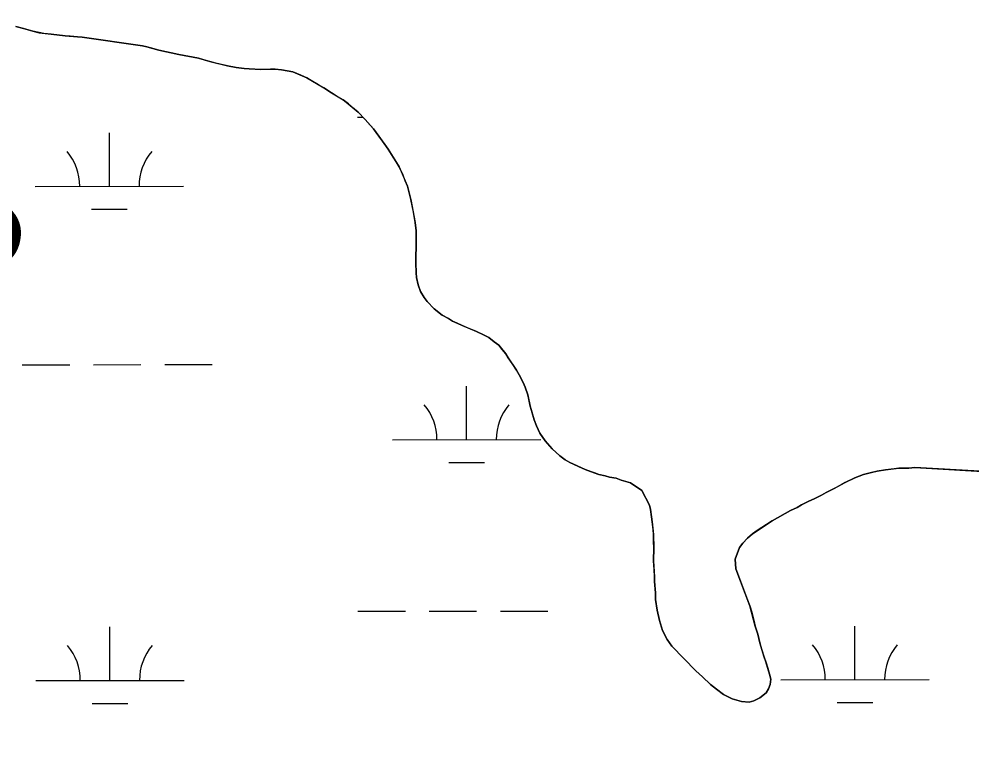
# Model space of a CAD drawing. Extents: x 3297753 to 3335611, y 652252 to 677623.
# Drawn here: x 3332021 to 3332663, y 667971 to 668470 of the extents above; entities that cross this region are included whole.
import ezdxf

# ---------------------------------------------------------------- set-up
doc = ezdxf.new("R2010")
doc.units = 0
for name, color, linetype in [('V-RIVR-RANG-IDEN', 7, 'Continuous'), ('V-ROAD-CNTR', 7, 'Continuous'), ('V-SITE-VEGE', 7, 'Continuous'), ('V-TOPO-SHOR', 7, 'Continuous'), ('V-WETL-SWMP', 7, 'Continuous')]:
    doc.layers.add(name, color=color, linetype=linetype)

msp = doc.modelspace()

# ---------------------------------------------------------------- linework, layer by layer
at = {"layer": 'V-ROAD-CNTR'}
msp.add_spline([(3332071.37, 668579.59), (3332117.19, 668562.22), (3332220.75, 668537.74), (3332407.05, 668516.47), (3332658.81, 668495.57), (3332820.47, 668490.31), (3332910.29, 668471.96), (3333023.36, 668434.29), (3333167.09, 668436.09), (3333272.23, 668480.94), (3333366.97, 668487.37), (3333407.44, 668477.94)], degree=3, dxfattribs=at)
at = {"layer": 'V-SITE-VEGE'}
for p, q in [((3332018.37, 668464.62), (3332023.7, 668463.29)), ((3332023.7, 668463.29), (3332029.96, 668461.44)), ((3332029.96, 668461.44), (3332034.19, 668460.45)), ((3332034.19, 668460.45), (3332042.26, 668459.37)), ((3332042.26, 668459.37), (3332051.61, 668458.32)), ((3332051.61, 668458.32), (3332060.03, 668457.62)), ((3332060.03, 668457.62), (3332063.14, 668457.51)), ((3332063.14, 668457.51), (3332103.86, 668451.58)), ((3332103.86, 668451.58), (3332106.8, 668450.93)), ((3332106.8, 668450.93), (3332114.71, 668448.75)), ((3332114.71, 668448.75), (3332119.86, 668447.6)), ((3332119.86, 668447.6), (3332128.31, 668445.8)), ((3332128.31, 668445.8), (3332141.53, 668443.21)), ((3332141.53, 668443.21), (3332149.27, 668441.03)), ((3332149.27, 668441.03), (3332161.04, 668438.03)), ((3332161.04, 668438.03), (3332166.92, 668436.9)), ((3332166.92, 668436.9), (3332172.23, 668436.3)), ((3332172.23, 668436.3), (3332175.71, 668436.02)), ((3332175.71, 668436.02), (3332183.58, 668435.67)), ((3332183.58, 668435.67), (3332193.07, 668435.9)), ((3332193.07, 668435.9), (3332197.47, 668435.47)), ((3332197.47, 668435.47), (3332205.18, 668434.02)), ((3332205.18, 668434.02), (3332214.42, 668430.04)), ((3332214.42, 668430.04), (3332225.92, 668423.2)), ((3332225.92, 668423.2), (3332231.12, 668419.86)), ((3332231.12, 668419.86), (3332238.92, 668415.12)), ((3332238.92, 668415.12), (3332242.46, 668412.47)), ((3332242.46, 668412.47), (3332248.99, 668406.97)), ((3332248.99, 668406.97), (3332253.86, 668401.97)), ((3332253.86, 668401.97), (3332259.32, 668395.71)), ((3332259.32, 668395.71), (3332263.1, 668390.87)), ((3332263.1, 668390.87), (3332269.35, 668382.07)), ((3332269.35, 668382.07), (3332271.45, 668378.47)), ((3332271.45, 668378.47), (3332276.78, 668370.01)), ((3332276.78, 668370.01), (3332280.85, 668360.79)), ((3332280.85, 668360.79), (3332282.22, 668357.17)), ((3332282.22, 668357.17), (3332284.64, 668348.1)), ((3332284.64, 668348.1), (3332287.58, 668332.64)), ((3332287.58, 668332.64), (3332288.09, 668326.98)), ((3332288.09, 668326.98), (3332288.26, 668320.22)), ((3332288.26, 668320.22), (3332287.9, 668305.41)), ((3332287.9, 668305.41), (3332288.07, 668298.66)), ((3332288.07, 668298.66), (3332288.33, 668295.55)), ((3332288.33, 668295.55), (3332289.54, 668290.65)), ((3332289.54, 668290.65), (3332291.12, 668286.12)), ((3332291.12, 668286.12), (3332293.59, 668282.16)), ((3332293.59, 668282.16), (3332295.49, 668279.47)), ((3332295.49, 668279.47), (3332300.37, 668274.47)), ((3332300.37, 668274.47), (3332305.77, 668270.22)), ((3332305.77, 668270.22), (3332309.85, 668267.95)), ((3332309.85, 668267.95), (3332312.64, 668266.19)), ((3332312.64, 668266.19), (3332318.73, 668263.42)), ((3332318.73, 668263.42), (3332328.71, 668259.28)), ((3332328.71, 668259.28), (3332333.52, 668257.03)), ((3332333.52, 668257.03), (3332337.04, 668255.1)), ((3332337.04, 668255.1), (3332340.76, 668252.27)), ((3332340.76, 668252.27), (3332343.74, 668250.15)), ((3332343.74, 668250.15), (3332348.64, 668244.25)), ((3332348.64, 668244.25), (3332350.17, 668241.54)), ((3332350.17, 668241.54), (3332355.67, 668233.27)), ((3332355.67, 668233.27), (3332357.58, 668230.03)), ((3332357.58, 668230.03), (3332360.27, 668224.98)), ((3332360.27, 668224.98), (3332361.63, 668221.73)), ((3332361.63, 668221.73), (3332363.4, 668216.65)), ((3332363.4, 668216.65), (3332365.06, 668209.02)), ((3332365.06, 668209.02), (3332367.66, 668199.76)), ((3332367.66, 668199.76), (3332369.23, 668195.78)), ((3332369.23, 668195.78), (3332371.54, 668190.9)), ((3332371.54, 668190.9), (3332374.96, 668185.69)), ((3332374.96, 668185.69), (3332379.66, 668180.32)), ((3332379.66, 668180.32), (3332384.9, 668175.52)), ((3332384.9, 668175.52), (3332388.44, 668172.87)), ((3332388.44, 668172.87), (3332391.59, 668171.12)), ((3332391.59, 668171.12), (3332399.91, 668167.31)), ((3332399.91, 668167.31), (3332403.23, 668165.93)), ((3332403.23, 668165.93), (3332411.16, 668163.02)), ((3332411.16, 668163.02), (3332415.39, 668162.03)), ((3332415.39, 668162.03), (3332418.34, 668161.19)), ((3332583.75, 668160.76), (3332589.54, 668162.91)), ((3332589.54, 668162.91), (3332594.99, 668164.32)), ((3332594.99, 668164.32), (3332598.62, 668165.15)), ((3332598.62, 668165.15), (3332604.26, 668166.02)), ((3332604.26, 668166.02), (3332613.37, 668167.16)), ((3332613.37, 668167.16), (3332619.95, 668167.33)), ((3332619.95, 668167.33), (3332624.15, 668167.61)), ((3332624.15, 668167.61), (3332679.78, 668164.43)), ((3332418.34, 668161.19), (3332422.92, 668160.39)), ((3332422.92, 668160.39), (3332426.33, 668159.1)), ((3332426.33, 668159.1), (3332432.59, 668157.43)), ((3332432.59, 668157.43), (3332440.17, 668152.08)), ((3332569.31, 668153.27), (3332577.25, 668157.48)), ((3332577.25, 668157.48), (3332583.75, 668160.76)), ((3332440.17, 668152.08), (3332445.31, 668142.31)), ((3332556.32, 668146.54), (3332561.19, 668149.04)), ((3332561.19, 668149.04), (3332564.43, 668150.95)), ((3332564.43, 668150.95), (3332569.31, 668153.27)), ((3332544.77, 668140.77), (3332547.83, 668142.49)), ((3332547.83, 668142.49), (3332552.7, 668144.99)), ((3332552.7, 668144.99), (3332556.32, 668146.54)), ((3332445.31, 668142.31), (3332446.11, 668139.4)), ((3332446.11, 668139.4), (3332447.23, 668131.02)), ((3332528.03, 668131.8), (3332540.43, 668138.83)), ((3332540.43, 668138.83), (3332544.77, 668140.77)), ((3332447.23, 668131.02), (3332448, 668122.45)), ((3332514.69, 668123.02), (3332528.03, 668131.8)), ((3332448, 668122.45), (3332448.22, 668113.69)), ((3332508.27, 668116.65), (3332511.29, 668120.01)), ((3332511.29, 668120.01), (3332514.69, 668123.02)), ((3332448.22, 668113.69), (3332448.07, 668104.91)), ((3332503.05, 668105.92), (3332505.97, 668113.85)), ((3332505.97, 668113.85), (3332508.27, 668116.65)), ((3332448.07, 668104.91), (3332448.71, 668093.96)), ((3332503.58, 668099.54), (3332503.05, 668105.92)), ((3332512.98, 668074.55), (3332503.58, 668099.54)), ((3332448.71, 668093.96), (3332448.79, 668090.86)), ((3332448.79, 668090.86), (3332449.34, 668083.38)), ((3332449.34, 668083.38), (3332449.46, 668078.81)), ((3332449.46, 668078.81), (3332450.55, 668071.53)), ((3332516.61, 668060.75), (3332512.98, 668074.55)), ((3332450.55, 668071.53), (3332452, 668064.62)), ((3332452, 668064.62), (3332454.18, 668057.91)), ((3332518.21, 668055.49), (3332516.61, 668060.75)), ((3332454.18, 668057.91), (3332457.25, 668051.96)), ((3332519.63, 668049.68), (3332518.21, 668055.49)), ((3332457.25, 668051.96), (3332460.47, 668047.47)), ((3332460.47, 668047.47), (3332476.61, 668030.69)), ((3332522.61, 668040.07), (3332519.63, 668049.68)), ((3332523.79, 668036.81), (3332522.61, 668040.07)), ((3332526.19, 668028.46), (3332523.79, 668036.81)), ((3332476.61, 668030.69), (3332481.09, 668026.79)), ((3332527.01, 668025.19), (3332526.19, 668028.46)), ((3332481.09, 668026.79), (3332486.52, 668021.62)), ((3332486.52, 668021.62), (3332490.44, 668018.43)), ((3332525.53, 668018.57), (3332526.55, 668021.52)), ((3332526.55, 668021.52), (3332527.01, 668025.19)), ((3332490.44, 668018.43), (3332495.28, 668014.89)), ((3332495.28, 668014.89), (3332501.02, 668011.93)), ((3332519.64, 668012.58), (3332523.94, 668015.98)), ((3332523.94, 668015.98), (3332525.53, 668018.57)), ((3332501.02, 668011.93), (3332507.28, 668010.08)), ((3332507.28, 668010.08), (3332512.59, 668009.66)), ((3332512.59, 668009.66), (3332515.68, 668010.47)), ((3332515.68, 668010.47), (3332519.64, 668012.58))]:
    msp.add_line(p, q, dxfattribs=at)
at = {"layer": 'V-TOPO-SHOR'}
for points in [[(3332269.35, 668382.07), (3332265.56, 668387.46), (3332263.1, 668390.87), (3332259.32, 668395.71), (3332257.07, 668398.21), (3332253.86, 668401.97), (3332248.99, 668406.97), (3332245.25, 668410.16), (3332242.46, 668412.47), (3332238.92, 668415.12), (3332234.28, 668417.93), (3332231.12, 668419.86), (3332225.92, 668423.2), (3332222.4, 668425.31), (3332217.39, 668428.29), (3332214.42, 668430.04), (3332210.35, 668431.77), (3332205.18, 668434.02), (3332197.47, 668435.47), (3332193.07, 668435.91), (3332189.97, 668435.83), (3332186.68, 668435.75), (3332183.58, 668435.67), (3332175.71, 668436.02), (3332172.23, 668436.3), (3332166.91, 668436.9), (3332161.04, 668438.03), (3332153.13, 668440.02), (3332149.27, 668441.03), (3332144.48, 668442.37), (3332141.53, 668443.21), (3332128.31, 668445.8), (3332123.17, 668446.95), (3332119.86, 668447.6), (3332114.71, 668448.75), (3332111.59, 668449.59), (3332106.8, 668450.93), (3332103.86, 668451.58), (3332063.14, 668457.51), (3332060.03, 668457.62), (3332055.08, 668458.04), (3332051.61, 668458.32), (3332046.11, 668458.92), (3332042.26, 668459.37), (3332037.31, 668459.97), (3332034.19, 668460.45), (3332029.96, 668461.44), (3332023.7, 668463.29), (3332018.37, 668464.62)], [(3332524.99, 668032.63), (3332526.19, 668028.46), (3332527.01, 668025.19), (3332526.55, 668021.52), (3332525.53, 668018.57), (3332523.94, 668015.98), (3332519.64, 668012.58), (3332515.68, 668010.47), (3332512.59, 668009.66), (3332507.28, 668010.08), (3332501.02, 668011.93), (3332495.28, 668014.89), (3332490.44, 668018.43), (3332486.52, 668021.62), (3332481.09, 668026.79), (3332476.61, 668030.69), (3332460.47, 668047.47), (3332457.25, 668051.96), (3332454.18, 668057.91), (3332452, 668064.62), (3332450.55, 668071.53), (3332449.46, 668078.81), (3332449.34, 668083.38), (3332448.79, 668090.86), (3332448.71, 668093.96), (3332448.41, 668098.89), (3332448.07, 668104.91), (3332448.22, 668113.69), (3332448.12, 668117.7), (3332448, 668122.45), (3332447.73, 668125.74), (3332447.23, 668131.02), (3332446.79, 668134.48), (3332446.11, 668139.4), (3332445.31, 668142.31), (3332440.17, 668152.08), (3332432.58, 668157.43), (3332426.33, 668159.1), (3332422.92, 668160.39), (3332418.34, 668161.19), (3332415.39, 668162.03), (3332411.16, 668163.02), (3332408.21, 668164.04), (3332403.23, 668165.93), (3332399.91, 668167.31), (3332396.58, 668168.87), (3332391.59, 668171.12), (3332388.44, 668172.87), (3332384.9, 668175.52), (3332379.66, 668180.32), (3332374.96, 668185.69), (3332371.54, 668190.9), (3332369.23, 668195.78), (3332367.66, 668199.76), (3332365.86, 668206.11), (3332365.06, 668209.02), (3332364.03, 668213.56), (3332363.4, 668216.65), (3332361.63, 668221.73), (3332360.27, 668224.98), (3332357.59, 668230.03), (3332355.67, 668233.27), (3332352.83, 668237.59), (3332350.17, 668241.54), (3332348.64, 668244.25), (3332346.19, 668247.11), (3332343.74, 668250.15), (3332340.76, 668252.27), (3332337.04, 668255.1), (3332333.52, 668257.03), (3332328.71, 668259.28), (3332322.8, 668261.69), (3332318.73, 668263.42), (3332315.78, 668264.81), (3332312.64, 668266.19), (3332309.85, 668267.95), (3332305.77, 668270.22), (3332300.37, 668274.47), (3332295.49, 668279.47), (3332293.59, 668282.16), (3332291.12, 668286.12), (3332289.54, 668290.65), (3332288.33, 668295.55), (3332288.07, 668298.66), (3332287.9, 668305.41), (3332287.96, 668309.98), (3332288.18, 668316.2), (3332288.26, 668320.22), (3332288.09, 668326.98), (3332287.58, 668332.64), (3332286.31, 668339.55), (3332285.68, 668342.82), (3332284.64, 668348.1), (3332283.63, 668351.73), (3332282.22, 668357.17), (3332280.85, 668360.79), (3332279.29, 668364.41), (3332276.78, 668370.01), (3332274.68, 668373.43), (3332271.45, 668378.47), (3332269.35, 668382.07)], [(3332679.78, 668164.43), (3332624.15, 668167.61), (3332619.95, 668167.33), (3332616.84, 668167.25), (3332613.37, 668167.16), (3332610.09, 668166.71), (3332604.26, 668166.02), (3332598.62, 668165.15), (3332594.99, 668164.32), (3332589.54, 668162.91), (3332583.75, 668160.76), (3332577.25, 668157.48), (3332574.36, 668155.95), (3332569.31, 668153.27), (3332564.43, 668150.95), (3332561.19, 668149.04), (3332556.32, 668146.54), (3332552.7, 668144.99), (3332547.83, 668142.49), (3332544.77, 668140.77), (3332540.43, 668138.83), (3332528.03, 668131.8), (3332517.21, 668124.73), (3332514.69, 668123.02), (3332511.29, 668120.02), (3332508.27, 668116.65), (3332505.97, 668113.85), (3332503.05, 668105.92), (3332503.58, 668099.54), (3332511.42, 668078.53), (3332512.98, 668074.55), (3332514.18, 668070.19), (3332515.8, 668064.02), (3332516.61, 668060.75), (3332518.21, 668055.49), (3332519.63, 668049.68), (3332520.83, 668045.69), (3332522.61, 668040.07), (3332523.79, 668036.81), (3332524.99, 668032.63)]]:
    msp.add_lwpolyline(points, dxfattribs=at)
at = {"layer": 'V-WETL-SWMP'}
for p, q in [((3332018.37, 668464.61), (3332023.7, 668463.29)), ((3332023.7, 668463.29), (3332029.96, 668461.43)), ((3332029.96, 668461.43), (3332034.19, 668460.44)), ((3332034.19, 668460.44), (3332042.26, 668459.36)), ((3332042.26, 668459.36), (3332051.6, 668458.32)), ((3332051.6, 668458.32), (3332060.03, 668457.61)), ((3332060.03, 668457.61), (3332063.14, 668457.51)), ((3332063.14, 668457.51), (3332103.86, 668451.58)), ((3332103.86, 668451.58), (3332106.8, 668450.93)), ((3332106.8, 668450.93), (3332114.71, 668448.75)), ((3332114.71, 668448.75), (3332119.86, 668447.6)), ((3332119.86, 668447.6), (3332128.31, 668445.8)), ((3332128.31, 668445.8), (3332141.53, 668443.2)), ((3332141.53, 668443.2), (3332149.26, 668441.02)), ((3332149.26, 668441.02), (3332161.04, 668438.03)), ((3332161.04, 668438.03), (3332166.91, 668436.89)), ((3332166.91, 668436.89), (3332172.23, 668436.3)), ((3332172.23, 668436.3), (3332175.71, 668436.02)), ((3332175.71, 668436.02), (3332183.57, 668435.67)), ((3332183.57, 668435.67), (3332193.07, 668435.9)), ((3332193.07, 668435.9), (3332197.47, 668435.46)), ((3332197.47, 668435.46), (3332205.18, 668434.01)), ((3332205.18, 668434.01), (3332214.42, 668430.04)), ((3332214.42, 668430.04), (3332225.92, 668423.2)), ((3332225.92, 668423.2), (3332231.12, 668419.86)), ((3332231.12, 668419.86), (3332238.91, 668415.12)), ((3332238.91, 668415.12), (3332242.45, 668412.47)), ((3332242.45, 668412.47), (3332248.99, 668406.96)), ((3332248.99, 668406.96), (3332253.86, 668401.97)), ((3332248.53, 668403.56), (3332252.31, 668403.57)), ((3332253.86, 668401.97), (3332259.32, 668395.71)), ((3332081.51, 668356.96), (3332081.47, 668392.96)), ((3332259.32, 668395.71), (3332263.1, 668390.87)), ((3332263.1, 668390.87), (3332269.35, 668382.07)), ((3332269.35, 668382.07), (3332271.45, 668378.47)), ((3332271.45, 668378.47), (3332276.78, 668370.01)), ((3332276.78, 668370.01), (3332280.85, 668360.79)), ((3332280.85, 668360.79), (3332282.22, 668357.17)), ((3332031.51, 668356.91), (3332131.51, 668357.01)), ((3332282.22, 668357.17), (3332284.64, 668348.09)), ((3332284.64, 668348.09), (3332287.58, 668332.63)), ((3332069.53, 668341.52), (3332093.53, 668341.54)), ((3332287.58, 668332.63), (3332288.09, 668326.98)), ((3332288.09, 668326.98), (3332288.26, 668320.22)), ((3332288.26, 668320.22), (3332287.9, 668305.41)), ((3332287.9, 668305.41), (3332288.06, 668298.65)), ((3332288.06, 668298.65), (3332288.32, 668295.55)), ((3332288.32, 668295.55), (3332289.54, 668290.65)), ((3332289.54, 668290.65), (3332291.12, 668286.12)), ((3332291.12, 668286.12), (3332293.59, 668282.16)), ((3332293.59, 668282.16), (3332295.49, 668279.46)), ((3332295.49, 668279.46), (3332300.37, 668274.47)), ((3332300.37, 668274.47), (3332305.77, 668270.22)), ((3332305.77, 668270.22), (3332309.85, 668267.94)), ((3332309.85, 668267.94), (3332312.63, 668266.19)), ((3332312.63, 668266.19), (3332318.73, 668263.42)), ((3332318.73, 668263.42), (3332328.71, 668259.28)), ((3332328.71, 668259.28), (3332333.52, 668257.02)), ((3332333.52, 668257.02), (3332337.04, 668255.1)), ((3332337.04, 668255.1), (3332340.76, 668252.27)), ((3332340.76, 668252.27), (3332343.74, 668250.15)), ((3332343.74, 668250.15), (3332348.64, 668244.24)), ((3332348.64, 668244.24), (3332350.17, 668241.54)), ((3332350.17, 668241.54), (3332355.67, 668233.27)), ((3332022.79, 668236.83), (3332054.79, 668236.86)), ((3332070.79, 668236.88), (3332102.79, 668236.91)), ((3332118.79, 668236.93), (3332150.79, 668236.96)), ((3332355.67, 668233.27), (3332357.58, 668230.03)), ((3332357.58, 668230.03), (3332360.27, 668224.98)), ((3332322.16, 668186.39), (3332322.12, 668222.39)), ((3332360.27, 668224.98), (3332361.63, 668221.72)), ((3332361.63, 668221.72), (3332363.4, 668216.65)), ((3332363.4, 668216.65), (3332365.05, 668209.01)), ((3332365.05, 668209.01), (3332367.66, 668199.76)), ((3332367.66, 668199.76), (3332369.22, 668195.78)), ((3332369.22, 668195.78), (3332371.54, 668190.9)), ((3332371.54, 668190.9), (3332374.96, 668185.69)), ((3332272.16, 668186.34), (3332372.15, 668186.44)), ((3332374.96, 668185.69), (3332379.66, 668180.32)), ((3332379.66, 668180.32), (3332384.9, 668175.52)), ((3332384.9, 668175.52), (3332388.44, 668172.86)), ((3332310.17, 668170.95), (3332334.17, 668170.97)), ((3332388.44, 668172.86), (3332391.59, 668171.12)), ((3332391.59, 668171.12), (3332399.91, 668167.3)), ((3332399.91, 668167.3), (3332403.23, 668165.92)), ((3332403.23, 668165.92), (3332411.16, 668163.02)), ((3332411.16, 668163.02), (3332415.39, 668162.02)), ((3332415.39, 668162.02), (3332418.34, 668161.18)), ((3332583.74, 668160.75), (3332589.54, 668162.91)), ((3332589.54, 668162.91), (3332594.98, 668164.32)), ((3332594.98, 668164.32), (3332598.62, 668165.14)), ((3332598.62, 668165.14), (3332604.26, 668166.02)), ((3332604.26, 668166.02), (3332613.37, 668167.16)), ((3332613.37, 668167.16), (3332619.95, 668167.32)), ((3332619.95, 668167.32), (3332624.14, 668167.61)), ((3332624.14, 668167.61), (3332679.78, 668164.43)), ((3332418.34, 668161.18), (3332422.92, 668160.39)), ((3332422.92, 668160.39), (3332426.33, 668159.1)), ((3332426.33, 668159.1), (3332432.58, 668157.43)), ((3332432.58, 668157.43), (3332440.17, 668152.08)), ((3332569.31, 668153.26), (3332577.24, 668157.48)), ((3332577.24, 668157.48), (3332583.74, 668160.75)), ((3332440.17, 668152.08), (3332445.31, 668142.3)), ((3332556.32, 668146.54), (3332561.19, 668149.04)), ((3332561.19, 668149.04), (3332564.43, 668150.95)), ((3332564.43, 668150.95), (3332569.31, 668153.26)), ((3332544.77, 668140.77), (3332547.83, 668142.49)), ((3332547.83, 668142.49), (3332552.7, 668144.99)), ((3332552.7, 668144.99), (3332556.32, 668146.54)), ((3332445.31, 668142.3), (3332446.11, 668139.4)), ((3332446.11, 668139.4), (3332447.23, 668131.02)), ((3332528.03, 668131.8), (3332540.43, 668138.83)), ((3332540.43, 668138.83), (3332544.77, 668140.77)), ((3332447.23, 668131.02), (3332448, 668122.45)), ((3332514.69, 668123.02), (3332528.03, 668131.8)), ((3332448, 668122.45), (3332448.22, 668113.68)), ((3332508.27, 668116.65), (3332511.29, 668120.01)), ((3332511.29, 668120.01), (3332514.69, 668123.02)), ((3332448.22, 668113.68), (3332448.07, 668104.91)), ((3332503.05, 668105.92), (3332505.96, 668113.85)), ((3332505.96, 668113.85), (3332508.27, 668116.65)), ((3332448.07, 668104.91), (3332448.71, 668093.96)), ((3332503.58, 668099.53), (3332503.05, 668105.92)), ((3332512.98, 668074.55), (3332503.58, 668099.53)), ((3332448.71, 668093.96), (3332448.79, 668090.85)), ((3332448.79, 668090.85), (3332449.34, 668083.37)), ((3332449.34, 668083.37), (3332449.45, 668078.81)), ((3332449.45, 668078.81), (3332450.55, 668071.52)), ((3332516.61, 668060.75), (3332512.98, 668074.55)), ((3332248.86, 668070.89), (3332280.86, 668070.92)), ((3332296.86, 668070.94), (3332328.86, 668070.97)), ((3332344.86, 668070.98), (3332376.86, 668071.02)), ((3332450.55, 668071.52), (3332452, 668064.62)), ((3332081.85, 668024.29), (3332081.81, 668060.29)), ((3332452, 668064.62), (3332454.18, 668057.91)), ((3332518.21, 668055.49), (3332516.61, 668060.75)), ((3332583.76, 668024.8), (3332583.72, 668060.8)), ((3332454.18, 668057.91), (3332457.25, 668051.95)), ((3332519.63, 668049.68), (3332518.21, 668055.49)), ((3332457.25, 668051.95), (3332460.47, 668047.47)), ((3332460.47, 668047.47), (3332476.61, 668030.69)), ((3332522.61, 668040.06), (3332519.63, 668049.68)), ((3332523.79, 668036.8), (3332522.61, 668040.06)), ((3332526.19, 668028.46), (3332523.79, 668036.8)), ((3332476.61, 668030.69), (3332481.09, 668026.78)), ((3332527, 668025.19), (3332526.19, 668028.46)), ((3332031.85, 668024.24), (3332131.85, 668024.34)), ((3332481.09, 668026.78), (3332486.52, 668021.62)), ((3332486.52, 668021.62), (3332490.44, 668018.43)), ((3332525.52, 668018.57), (3332526.55, 668021.52)), ((3332526.55, 668021.52), (3332527, 668025.19)), ((3332533.76, 668024.75), (3332633.76, 668024.85)), ((3332490.44, 668018.43), (3332495.28, 668014.89)), ((3332495.28, 668014.89), (3332501.02, 668011.93)), ((3332519.64, 668012.58), (3332523.94, 668015.97)), ((3332523.94, 668015.97), (3332525.52, 668018.57)), ((3332069.86, 668008.84), (3332093.86, 668008.87)), ((3332501.02, 668011.93), (3332507.28, 668010.07)), ((3332507.28, 668010.07), (3332512.59, 668009.66)), ((3332512.59, 668009.66), (3332515.68, 668010.47)), ((3332515.68, 668010.47), (3332519.64, 668012.58)), ((3332571.77, 668009.35), (3332595.77, 668009.38))]:
    msp.add_line(p, q, dxfattribs=at)
for centre, start, end in [((3332026.27, 668357.38), 359.28648, 40.83014), ((3332136.75, 668357.49), 139.28648, 180.83014), ((3332266.91, 668186.81), 359.28648, 40.83014), ((3332377.4, 668186.92), 139.28648, 180.83014), ((3332026.6, 668024.71), 359.28648, 40.83014), ((3332137.09, 668024.82), 139.28648, 180.83014), ((3332528.51, 668025.22), 359.28648, 40.83014), ((3332639, 668025.33), 139.28648, 180.83014)]:
    msp.add_arc(centre, 35.25, start, end, dxfattribs=at)

# ---------------------------------------------------------------- texts
at = {"layer": 'V-RIVR-RANG-IDEN'}
msp.add_text('R-217.0', height=83, rotation=80.28613, dxfattribs=at).set_placement((3331958.97, 667962.48))

doc.saveas('drawing.dxf')
